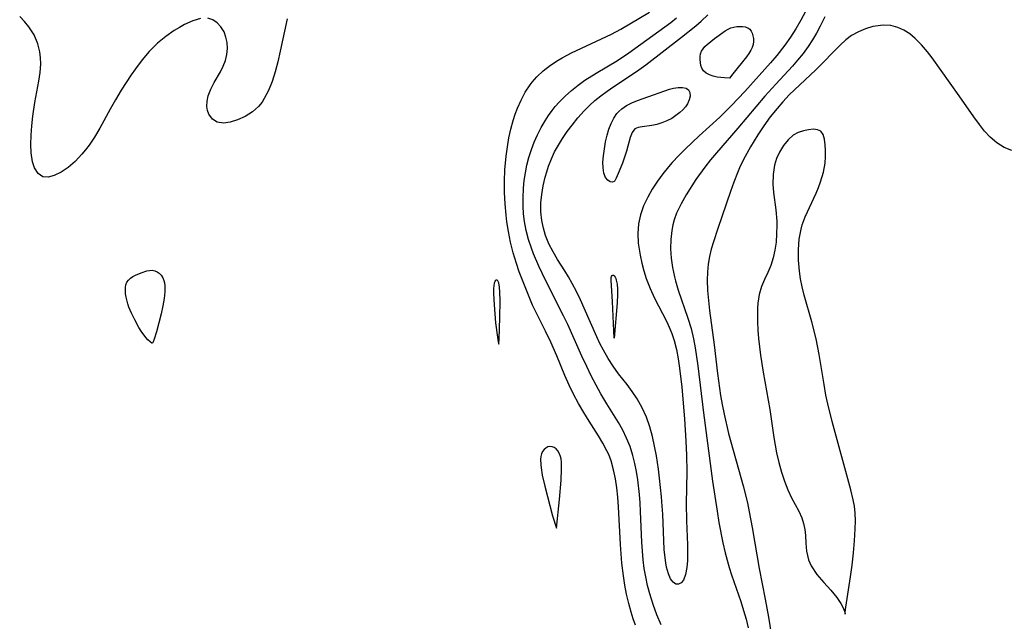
# Model space of a CAD drawing. Header units: inches. Extents: x 1073367 to 1082519, y 1569854 to 1574957.
# Tile 498 of 565: x 1080555 to 1080726, y 1572804 to 1572909. Entities that reach past the tile are written whole.
import ezdxf

# ---------------------------------------------------------------- set-up
doc = ezdxf.new("R2010")
doc.units = ezdxf.units.IN
doc.header["$MEASUREMENT"] = 0
doc.layers.add('CGG_CurvaNivelLidar_v1', color=7, linetype='Continuous', lineweight=30, true_color=0x008008)

msp = doc.modelspace()

# ---------------------------------------------------------------- linework, layer by layer
at = {"layer": 'CGG_CurvaNivelLidar_v1'}
for points in [[(1080691.6453, 1572910.0892, 72), (1080690.8508, 1572908.5732, 72), (1080689.9873, 1572907.0963, 72), (1080689.0599, 1572905.661, 72), (1080688.0699, 1572904.2726, 72), (1080686.6591, 1572902.4978, 72), (1080685.5614, 1572901.2194, 72), (1080681.1267, 1572896.2553, 72), (1080678.8365, 1572893.7959, 72), (1080676.8115, 1572891.8112, 72), (1080673.2446, 1572888.5651, 72), (1080670.8447, 1572886.2949, 72), (1080669.6887, 1572885.1295, 72), (1080668.5754, 1572883.9383, 72), (1080667.9004, 1572883.1672, 72), (1080666.9189, 1572881.9541, 72), (1080666.0022, 1572880.7054, 72), (1080665.105, 1572879.3377, 72), (1080664.3081, 1572877.9331, 72), (1080663.6073, 1572876.4247, 72), (1080663.0667, 1572874.8784, 72), (1080662.7209, 1572873.2963, 72), (1080662.5987, 1572871.6391, 72), (1080662.677, 1572869.9586, 72), (1080662.8066, 1572868.9155, 72), (1080662.9863, 1572867.8702, 72), (1080663.2794, 1572866.5231, 72), (1080663.6371, 1572865.1815, 72), (1080664.0589, 1572863.8523, 72), (1080664.7133, 1572862.1304, 72), (1080665.472, 1572860.4522, 72), (1080667.5498, 1572856.459, 72), (1080668.0388, 1572855.3973, 72), (1080668.4756, 1572854.3119, 72), (1080668.8807, 1572853.1027, 72), (1080669.2875, 1572851.5441, 72), (1080669.6015, 1572849.9469, 72), (1080669.8458, 1572848.3231, 72), (1080670.2072, 1572845.0185, 72), (1080670.6671, 1572839.5391, 72), (1080670.9167, 1572835.6883, 72), (1080671.0295, 1572833.232, 72), (1080671.0714, 1572830.3371, 72), (1080670.989, 1572824.8558, 72), (1080671.0345, 1572821.8524, 72), (1080671.182, 1572817.69, 72), (1080671.2029, 1572816.2586, 72), (1080671.1782, 1572814.9717, 72), (1080671.0902, 1572813.7912, 72), (1080670.8717, 1572812.5614, 72), (1080670.5014, 1572811.6107, 72), (1080670.1026, 1572811.1243, 72), (1080669.6421, 1572810.8781, 72), (1080669.1669, 1572810.9, 72), (1080668.697, 1572811.2321, 72), (1080668.2733, 1572811.8351, 72), (1080667.9085, 1572812.6555, 72), (1080667.5737, 1572813.8332, 72), (1080667.4272, 1572814.6071, 72), (1080667.3129, 1572815.4321, 72), (1080667.1804, 1572816.8899, 72), (1080666.9204, 1572823.0146, 72), (1080666.8353, 1572824.4229, 72), (1080666.7092, 1572826.0267, 72), (1080666.3733, 1572829.2306, 72), (1080666.1662, 1572830.8202, 72), (1080665.8102, 1572833.1153, 72), (1080665.4866, 1572834.8145, 72), (1080665.1171, 1572836.4784, 72), (1080664.6749, 1572838.1714, 72), (1080664.1229, 1572839.8011, 72), (1080663.3695, 1572841.4341, 72), (1080662.4686, 1572842.9896, 72), (1080661.627, 1572844.2464, 72), (1080660.7298, 1572845.4567, 72), (1080659.2495, 1572847.3398, 72), (1080658.3157, 1572848.6444, 72), (1080657.4395, 1572850.0121, 72), (1080656.6244, 1572851.4348, 72), (1080656.0309, 1572852.582, 72), (1080655.4712, 1572853.7525, 72), (1080653.3192, 1572858.7174, 72), (1080652.6594, 1572860.1725, 72), (1080651.9652, 1572861.6021, 72), (1080651.2361, 1572862.9984, 72), (1080650.6133, 1572864.1074, 72), (1080649.9631, 1572865.1811, 72), (1080648.6875, 1572867.1517, 72), (1080647.9024, 1572868.4885, 72), (1080647.2042, 1572869.8762, 72), (1080646.6202, 1572871.3131, 72), (1080646.2357, 1572872.5748, 72), (1080645.9685, 1572873.8664, 72), (1080645.8165, 1572875.3922, 72), (1080645.82, 1572876.9375, 72), (1080645.954, 1572878.4234, 72), (1080646.1976, 1572879.9082, 72), (1080646.5371, 1572881.3843, 72), (1080646.8064, 1572882.3366, 72), (1080647.116, 1572883.2785, 72), (1080647.6158, 1572884.5546, 72), (1080648.1837, 1572885.7612, 72), (1080648.827, 1572886.9332, 72), (1080649.5746, 1572888.1248, 72), (1080650.3792, 1572889.283, 72), (1080651.2241, 1572890.4143, 72), (1080652.2227, 1572891.6691, 72), (1080653.2806, 1572892.8725, 72), (1080654.197, 1572893.7947, 72), (1080655.1647, 1572894.6685, 72), (1080656.1786, 1572895.4941, 72), (1080657.3013, 1572896.3219, 72), (1080658.4562, 1572897.1145, 72), (1080662.3753, 1572899.7302, 72), (1080663.9637, 1572900.8846, 72), (1080670.1834, 1572905.6594, 72), (1080672.647, 1572907.6355, 72), (1080673.5563, 1572908.4276, 72), (1080674.7181, 1572909.5272, 72)], [(1080586.8358, 1572908.8941, 73), (1080585.4784, 1572908.4831, 73), (1080584.0407, 1572907.8182, 73), (1080583.1569, 1572907.3393, 73), (1080582.263, 1572906.8042, 73), (1080580.7961, 1572905.7953, 73), (1080579.3786, 1572904.6278, 73), (1080578.5495, 1572903.827, 73), (1080577.9426, 1572903.1774, 73), (1080576.7231, 1572901.7269, 73), (1080575.5638, 1572900.1873, 73), (1080574.8246, 1572899.1332, 73), (1080573.0769, 1572896.4504, 73), (1080572.0913, 1572894.8187, 73), (1080571.1554, 1572893.1708, 73), (1080569.3742, 1572889.8815, 73), (1080568.4738, 1572888.3492, 73), (1080567.5158, 1572886.9134, 73), (1080566.9105, 1572886.1205, 73), (1080566.2873, 1572885.3708, 73), (1080565.1242, 1572884.1225, 73), (1080563.9065, 1572883.0934, 73), (1080562.6597, 1572882.276, 73), (1080561.454, 1572881.6863, 73), (1080560.3968, 1572881.3803, 73), (1080559.4727, 1572881.4385, 73), (1080558.6664, 1572882.0067, 73), (1080558.0599, 1572883.0107, 73), (1080557.72, 1572884.0811, 73), (1080557.4806, 1572885.5853, 73), (1080557.4111, 1572887.0822, 73), (1080557.4509, 1572888.669, 73), (1080557.5716, 1572890.3113, 73), (1080557.7507, 1572891.981, 73), (1080558.097, 1572894.3536, 73), (1080558.8334, 1572898.0426, 73), (1080559.0575, 1572899.5372, 73), (1080559.1537, 1572901.0161, 73), (1080559.113, 1572902.076, 73), (1080558.9746, 1572903.1179, 73), (1080558.6211, 1572904.5188, 73), (1080557.9768, 1572906.0525, 73), (1080557.0914, 1572907.4616, 73), (1080556.3351, 1572908.3613, 73), (1080555.4912, 1572909.21, 73)], [(1080601.8624, 1572908.8459, 73), (1080600.6508, 1572903.226, 73), (1080600.2198, 1572901.3512, 73), (1080599.7673, 1572899.6296, 73), (1080599.2458, 1572897.9762, 73), (1080598.6281, 1572896.421, 73), (1080597.8807, 1572895.0026, 73), (1080597.4842, 1572894.4124, 73), (1080596.8543, 1572893.6537, 73), (1080595.811, 1572892.7222, 73), (1080594.5564, 1572891.9247, 73), (1080593.2522, 1572891.3337, 73), (1080591.9715, 1572890.9401, 73), (1080590.7789, 1572890.7651, 73), (1080589.7333, 1572890.9003, 73), (1080588.8821, 1572891.4325, 73), (1080588.2782, 1572892.2938, 73), (1080588.0537, 1572892.9352, 73), (1080587.942, 1572893.6415, 73), (1080587.962, 1572894.5574, 73), (1080588.1522, 1572895.5023, 73), (1080588.5956, 1572896.6457, 73), (1080589.1978, 1572897.7813, 73), (1080590.2899, 1572899.647, 73), (1080590.774, 1572900.618, 73), (1080591.1487, 1572901.6259, 73), (1080591.3962, 1572902.6603, 73), (1080591.4985, 1572903.6976, 73), (1080591.4415, 1572904.7033, 73), (1080591.2361, 1572905.6639, 73), (1080590.8933, 1572906.553, 73), (1080590.3672, 1572907.4179, 73), (1080589.7101, 1572908.1294, 73), (1080588.945, 1572908.6499, 73), (1080588.0891, 1572908.9329, 73)], [(1080662.1909, 1572803.763, 73), (1080661.7946, 1572804.8841, 73), (1080661.4378, 1572806.0195, 73), (1080661.0192, 1572807.5692, 73), (1080660.6632, 1572809.1381, 73), (1080660.3621, 1572810.722, 73), (1080660.1112, 1572812.3175, 73), (1080659.8479, 1572814.5348, 73), (1080659.6066, 1572817.761, 73), (1080659.2519, 1572824.3054, 73), (1080659.1199, 1572825.946, 73), (1080658.9449, 1572827.5674, 73), (1080658.7088, 1572829.1627, 73), (1080658.3901, 1572830.7234, 73), (1080657.9622, 1572832.2388, 73), (1080657.5476, 1572833.3458, 73), (1080657.2496, 1572834.0075, 73), (1080656.5637, 1572835.3064, 73), (1080655.7971, 1572836.5743, 73), (1080654.1666, 1572839.1003, 73), (1080653.2258, 1572840.6282, 73), (1080652.3255, 1572842.1947, 73), (1080651.475, 1572843.7976, 73), (1080650.7124, 1572845.3749, 73), (1080649.9708, 1572847.0594, 73), (1080648.5579, 1572850.4681, 73), (1080647.5201, 1572852.8364, 73), (1080646.6221, 1572854.7064, 73), (1080645.1028, 1572857.7233, 73), (1080644.3714, 1572859.2468, 73), (1080643.7485, 1572860.6572, 73), (1080642.6046, 1572863.5265, 73), (1080642.0656, 1572864.9919, 73), (1080641.5647, 1572866.4708, 73), (1080641.0258, 1572868.2982, 73), (1080640.5637, 1572870.1475, 73), (1080640.1761, 1572872.0139, 73), (1080639.9048, 1572873.6546, 73), (1080639.7619, 1572874.7942, 73), (1080639.5889, 1572876.7575, 73), (1080639.4968, 1572878.7288, 73), (1080639.4845, 1572880.7019, 73), (1080639.5593, 1572882.6705, 73), (1080639.7805, 1572885.0517, 73), (1080639.9958, 1572886.6318, 73), (1080640.2645, 1572888.1952, 73), (1080640.5953, 1572889.7349, 73), (1080641.0015, 1572891.2419, 73), (1080641.3479, 1572892.2989, 73), (1080641.7384, 1572893.3315, 73), (1080642.3726, 1572894.7652, 73), (1080643.0995, 1572896.1291, 73), (1080643.9321, 1572897.404, 73), (1080644.2938, 1572897.8765, 73), (1080645.0709, 1572898.7518, 73), (1080646.2175, 1572899.8248, 73), (1080647.4696, 1572900.8056, 73), (1080648.8088, 1572901.6963, 73), (1080649.4759, 1572902.0893, 73), (1080651.1065, 1572902.9372, 73), (1080658.0137, 1572906.1533, 73), (1080659.6345, 1572907.0255, 73), (1080664.6472, 1572909.9774, 73)], [(1080666.6557, 1572803.8552, 72.5), (1080665.9096, 1572805.5921, 72.5), (1080665.2488, 1572807.3669, 72.5), (1080664.6563, 1572809.2348, 72.5), (1080664.2751, 1572810.682, 72.5), (1080663.9579, 1572812.1462, 72.5), (1080663.7077, 1572813.6254, 72.5), (1080663.5249, 1572815.1258, 72.5), (1080663.3048, 1572818.1544, 72.5), (1080663.0742, 1572823.4944, 72.5), (1080662.9823, 1572824.9618, 72.5), (1080662.8633, 1572826.4234, 72.5), (1080662.5748, 1572828.9799, 72.5), (1080662.3537, 1572830.404, 72.5), (1080662.0773, 1572831.8098, 72.5), (1080661.7333, 1572833.1923, 72.5), (1080661.2472, 1572834.7205, 72.5), (1080660.6504, 1572836.2042, 72.5), (1080659.9772, 1572837.5719, 72.5), (1080659.2263, 1572838.9063, 72.5), (1080657.2366, 1572842.1221, 72.5), (1080656.2175, 1572843.8352, 72.5), (1080655.3544, 1572845.3886, 72.5), (1080654.529, 1572846.9699, 72.5), (1080653.741, 1572848.5754, 72.5), (1080652.9083, 1572850.3762, 72.5), (1080650.4576, 1572855.8606, 72.5), (1080649.7222, 1572857.3908, 72.5), (1080646.6122, 1572863.5395, 72.5), (1080645.4651, 1572865.9739, 72.5), (1080644.5402, 1572868.1362, 72.5), (1080644.1808, 1572869.0788, 72.5), (1080643.6718, 1572870.6132, 72.5), (1080643.2587, 1572872.168, 72.5), (1080642.9567, 1572873.7414, 72.5), (1080642.8002, 1572875.0664, 72.5), (1080642.7218, 1572876.3998, 72.5), (1080642.7108, 1572877.738, 72.5), (1080642.7912, 1572879.5121, 72.5), (1080642.9257, 1572880.8353, 72.5), (1080643.1234, 1572882.1508, 72.5), (1080643.3846, 1572883.4546, 72.5), (1080643.7339, 1572884.8232, 72.5), (1080644.1563, 1572886.169, 72.5), (1080644.653, 1572887.4864, 72.5), (1080645.2177, 1572888.7518, 72.5), (1080645.8504, 1572889.9822, 72.5), (1080646.5448, 1572891.1752, 72.5), (1080647.1354, 1572892.0873, 72.5), (1080647.7665, 1572892.9687, 72.5), (1080648.3035, 1572893.6473, 72.5), (1080648.9704, 1572894.4061, 72.5), (1080649.9964, 1572895.44, 72.5), (1080651.0895, 1572896.4126, 72.5), (1080652.2399, 1572897.3269, 72.5), (1080653.4406, 1572898.1832, 72.5), (1080655.4008, 1572899.4249, 72.5), (1080659.0622, 1572901.6212, 72.5), (1080661.0348, 1572902.915, 72.5), (1080668.3017, 1572908.1753, 72.5), (1080669.3241, 1572908.9801, 72.5)], [(1080695.0282, 1572909.1797, 72.5), (1080694.2071, 1572907.5307, 72.5), (1080693.5508, 1572906.3328, 72.5), (1080692.8491, 1572905.1616, 72.5), (1080692.0997, 1572904.0214, 72.5), (1080691.2256, 1572902.8192, 72.5), (1080690.2926, 1572901.6624, 72.5), (1080689.4007, 1572900.6528, 72.5), (1080686.4922, 1572897.5364, 72.5), (1080684.6124, 1572895.4436, 72.5), (1080679.9476, 1572889.8768, 72.5), (1080676.2335, 1572885.6289, 72.5), (1080675.1967, 1572884.4068, 72.5), (1080674.2044, 1572883.158, 72.5), (1080672.6614, 1572880.9907, 72.5), (1080670.9682, 1572878.3392, 72.5), (1080670.0826, 1572876.7725, 72.5), (1080669.3255, 1572875.1736, 72.5), (1080668.8884, 1572873.9853, 72.5), (1080668.6546, 1572873.1468, 72.5), (1080668.4635, 1572872.1852, 72.5), (1080668.2943, 1572870.6048, 72.5), (1080668.2702, 1572868.9982, 72.5), (1080668.3727, 1572867.3779, 72.5), (1080668.592, 1572865.7552, 72.5), (1080668.9265, 1572864.1405, 72.5), (1080669.1105, 1572863.4378, 72.5), (1080669.6063, 1572861.8268, 72.5), (1080671.2859, 1572856.9859, 72.5), (1080671.8154, 1572855.1903, 72.5), (1080672.2583, 1572853.3671, 72.5), (1080672.5584, 1572851.819, 72.5), (1080673.016, 1572848.6858, 72.5), (1080673.961, 1572840.5788, 72.5), (1080675.5534, 1572828.7462, 72.5), (1080676.3342, 1572823.5256, 72.5), (1080676.6572, 1572821.5738, 72.5), (1080677.3366, 1572818.053, 72.5), (1080677.7328, 1572816.3163, 72.5), (1080678.4103, 1572813.8048, 72.5), (1080678.8344, 1572812.4806, 72.5), (1080680.4323, 1572807.8866, 72.5), (1080680.9294, 1572806.3344, 72.5), (1080681.3541, 1572804.8382, 72.5), (1080681.7265, 1572803.3251, 72.5)], [(1080727.4233, 1572885.9902, 73), (1080726.0908, 1572886.5502, 73), (1080724.823, 1572887.3397, 73), (1080723.6443, 1572888.3329, 73), (1080722.6859, 1572889.3677, 73), (1080721.7825, 1572890.5096, 73), (1080720.8053, 1572891.8593, 73), (1080718.2802, 1572895.4948, 73), (1080713.5841, 1572902.0965, 73), (1080712.8021, 1572903.1249, 73), (1080711.7568, 1572904.3381, 73), (1080710.6573, 1572905.4265, 73), (1080709.7023, 1572906.2189, 73), (1080708.708, 1572906.8738, 73), (1080707.665, 1572907.3536, 73), (1080706.4171, 1572907.649, 73), (1080705.1207, 1572907.71, 73), (1080703.802, 1572907.573, 73), (1080703.3091, 1572907.4762, 73), (1080702.0423, 1572907.1153, 73), (1080700.8123, 1572906.5979, 73), (1080699.6448, 1572905.9191, 73), (1080698.6542, 1572905.1624, 73), (1080697.7038, 1572904.3041, 73), (1080693.4183, 1572899.9678, 73), (1080688.8218, 1572895.6363, 73), (1080687.6986, 1572894.4551, 73), (1080686.7164, 1572893.3167, 73), (1080685.5496, 1572891.8266, 73), (1080684.444, 1572890.2867, 73), (1080683.3882, 1572888.7123, 73), (1080682.1153, 1572886.6738, 73), (1080681.1697, 1572884.9982, 73), (1080680.3242, 1572883.2809, 73), (1080679.8509, 1572882.1684, 73), (1080679.2216, 1572880.5409, 73), (1080678.629, 1572878.8923, 73), (1080676.4398, 1572872.5339, 73), (1080675.6874, 1572870.1922, 73), (1080675.3313, 1572868.9364, 73), (1080675.0314, 1572867.6741, 73), (1080674.7928, 1572866.3163, 73), (1080674.6444, 1572864.9498, 73), (1080674.5916, 1572863.5784, 73), (1080674.6642, 1572861.7881, 73), (1080675.033, 1572858.2967, 73), (1080675.8177, 1572852.3744, 73), (1080676.413, 1572847.3867, 73), (1080676.9352, 1572843.579, 73), (1080677.2079, 1572841.9897, 73), (1080677.5383, 1572840.3242, 73), (1080678.3125, 1572837.0186, 73), (1080680.8379, 1572827.9385, 73), (1080681.5779, 1572824.9511, 73), (1080681.9104, 1572823.4159, 73), (1080682.4204, 1572820.6844, 73), (1080683.6244, 1572813.5933, 73), (1080684.682, 1572808.2672, 73), (1080685.2359, 1572805.1708, 73), (1080685.682, 1572802.2634, 73)]]:
    msp.add_polyline3d(points, dxfattribs=at)
for points in [[(1080678.5, 1572898.5543, 71.5), (1080677.6041, 1572898.5787, 71.5), (1080676.3435, 1572898.7286, 71.5), (1080675.662, 1572898.8807, 71.5), (1080675.0126, 1572899.1028, 71.5), (1080674.4463, 1572899.4098, 71.5), (1080674.0028, 1572899.8137, 71.5), (1080673.7011, 1572900.2797, 71.5), (1080673.5352, 1572900.7678, 71.5), (1080673.4379, 1572901.273, 71.5), (1080673.3932, 1572901.7863, 71.5), (1080673.406, 1572902.295, 71.5), (1080673.4871, 1572902.7872, 71.5), (1080673.6531, 1572903.2503, 71.5), (1080673.9054, 1572903.6596, 71.5), (1080674.2303, 1572904.0403, 71.5), (1080674.6067, 1572904.4011, 71.5), (1080675.9004, 1572905.4255, 71.5), (1080677.7543, 1572906.7598, 71.5), (1080678.234, 1572907.0382, 71.5), (1080678.7278, 1572907.2609, 71.5), (1080679.2334, 1572907.4104, 71.5), (1080679.7471, 1572907.4954, 71.5), (1080680.2576, 1572907.5234, 71.5), (1080680.7528, 1572907.4971, 71.5), (1080681.2183, 1572907.4137, 71.5), (1080681.637, 1572907.2649, 71.5), (1080681.987, 1572907.0365, 71.5), (1080682.2496, 1572906.7159, 71.5), (1080682.4341, 1572906.3212, 71.5), (1080682.5532, 1572905.8744, 71.5), (1080682.6137, 1572905.3932, 71.5), (1080682.6173, 1572904.8929, 71.5), (1080682.5596, 1572904.3869, 71.5), (1080682.4301, 1572903.8883, 71.5), (1080682.2035, 1572903.3794, 71.5), (1080681.8547, 1572902.8231, 71.5), (1080681.4074, 1572902.2185, 71.5), (1080679.0345, 1572899.279, 71.5)], [(1080658.5, 1572880.6259, 71.5), (1080658.2368, 1572880.5147, 71.5), (1080657.8314, 1572880.58, 71.5), (1080657.3824, 1572880.8511, 71.5), (1080656.9937, 1572881.361, 71.5), (1080656.7138, 1572882.0944, 71.5), (1080656.5665, 1572883.0067, 71.5), (1080656.5567, 1572884.018, 71.5), (1080656.6454, 1572885.1146, 71.5), (1080656.802, 1572886.3322, 71.5), (1080657.0118, 1572887.5444, 71.5), (1080657.2763, 1572888.6831, 71.5), (1080657.5956, 1572889.7094, 71.5), (1080657.9705, 1572890.6852, 71.5), (1080658.4229, 1572891.5977, 71.5), (1080658.9808, 1572892.4215, 71.5), (1080659.3054, 1572892.787, 71.5), (1080659.8187, 1572893.2459, 71.5), (1080660.6491, 1572893.8021, 71.5), (1080661.5649, 1572894.2721, 71.5), (1080662.537, 1572894.6827, 71.5), (1080663.5416, 1572895.0548, 71.5), (1080668.0797, 1572896.6265, 71.5), (1080668.8033, 1572896.8284, 71.5), (1080669.6097, 1572896.9563, 71.5), (1080670.3412, 1572896.957, 71.5), (1080670.9554, 1572896.8203, 71.5), (1080671.4009, 1572896.5267, 71.5), (1080671.635, 1572896.0556, 71.5), (1080671.666, 1572895.4557, 71.5), (1080671.5151, 1572894.7819, 71.5), (1080671.1902, 1572894.0841, 71.5), (1080670.8319, 1572893.568, 71.5), (1080670.3915, 1572893.069, 71.5), (1080669.8855, 1572892.5914, 71.5), (1080669.2113, 1572892.056, 71.5), (1080668.4748, 1572891.5757, 71.5), (1080667.6344, 1572891.1425, 71.5), (1080666.7594, 1572890.7904, 71.5), (1080665.8744, 1572890.5182, 71.5), (1080665.004, 1572890.3295, 71.5), (1080663.3449, 1572890.1348, 71.5), (1080662.6519, 1572890.0141, 71.5), (1080662.0939, 1572889.7597, 71.5), (1080661.6407, 1572889.158, 71.5), (1080661.287, 1572888.2526, 71.5), (1080660.6202, 1572885.8976, 71.5), (1080659.9191, 1572883.8197, 71.5), (1080659.201, 1572882.0262, 71.5), (1080658.8392, 1572881.2221, 71.5), (1080658.6144, 1572880.7732, 71.5)], [(1080698.5, 1572805.7089, 73.5), (1080698.5149, 1572806.0196, 73.5), (1080698.6334, 1572806.8765, 73.5), (1080699.4371, 1572812.1753, 73.5), (1080699.7127, 1572814.2036, 73.5), (1080699.9586, 1572816.3111, 73.5), (1080700.1553, 1572818.4226, 73.5), (1080700.2833, 1572820.4625, 73.5), (1080700.3182, 1572821.8823, 73.5), (1080700.2715, 1572823.2011, 73.5), (1080700.1244, 1572824.3845, 73.5), (1080699.9054, 1572825.4742, 73.5), (1080699.4853, 1572827.2505, 73.5), (1080696.2815, 1572839.0669, 73.5), (1080695.5186, 1572842.1464, 73.5), (1080695.2038, 1572843.6295, 73.5), (1080694.8707, 1572845.4665, 73.5), (1080694.0033, 1572850.7035, 73.5), (1080693.4831, 1572853.4166, 73.5), (1080692.7568, 1572856.3257, 73.5), (1080691.442, 1572860.9791, 73.5), (1080691.0919, 1572862.3925, 73.5), (1080690.8034, 1572863.8104, 73.5), (1080690.6062, 1572865.1421, 73.5), (1080690.4503, 1572866.9991, 73.5), (1080690.4354, 1572868.8426, 73.5), (1080690.575, 1572870.6558, 73.5), (1080690.8951, 1572872.4188, 73.5), (1080691.0932, 1572873.1423, 73.5), (1080691.6009, 1572874.5417, 73.5), (1080693.4815, 1572878.6066, 73.5), (1080693.8885, 1572879.597, 73.5), (1080694.2511, 1572880.5919, 73.5), (1080694.7449, 1572882.2382, 73.5), (1080695.0548, 1572883.8423, 73.5), (1080695.1374, 1572884.9519, 73.5), (1080695.1273, 1572886.0038, 73.5), (1080695.0589, 1572886.9782, 73.5), (1080694.9318, 1572887.9691, 73.5), (1080694.7085, 1572888.7782, 73.5), (1080694.3223, 1572889.3467, 73.5), (1080693.7513, 1572889.6244, 73.5), (1080693.0175, 1572889.6892, 73.5), (1080692.1695, 1572889.6044, 73.5), (1080691.2966, 1572889.4211, 73.5), (1080690.4059, 1572889.1162, 73.5), (1080689.5426, 1572888.6479, 73.5), (1080688.6405, 1572887.8771, 73.5), (1080687.8396, 1572886.8946, 73.5), (1080687.1507, 1572885.7526, 73.5), (1080686.6504, 1572884.6405, 73.5), (1080686.281, 1572883.4494, 73.5), (1080686.0344, 1572881.8534, 73.5), (1080686.0023, 1572880.1916, 73.5), (1080686.1117, 1572878.7277, 73.5), (1080686.4839, 1572875.7641, 73.5), (1080686.659, 1572873.7861, 73.5), (1080686.6797, 1572873.0741, 73.5), (1080686.6549, 1572871.6099, 73.5), (1080686.5423, 1572870.1653, 73.5), (1080686.3396, 1572868.7568, 73.5), (1080686.0406, 1572867.4026, 73.5), (1080685.6348, 1572866.1226, 73.5), (1080685.1093, 1572864.8914, 73.5), (1080684.5483, 1572863.6964, 73.5), (1080684.0438, 1572862.4724, 73.5), (1080683.648, 1572861.0558, 73.5), (1080683.4201, 1572859.5563, 73.5), (1080683.3617, 1572858.6781, 73.5), (1080683.3473, 1572856.3665, 73.5), (1080683.4022, 1572854.9163, 73.5), (1080683.5084, 1572853.44, 73.5), (1080683.8512, 1572850.5831, 73.5), (1080684.322, 1572847.6067, 73.5), (1080685.4529, 1572841.1774, 73.5), (1080686.1552, 1572836.2775, 73.5), (1080686.6562, 1572833.6186, 73.5), (1080687.0425, 1572831.9808, 73.5), (1080687.499, 1572830.3123, 73.5), (1080688.0087, 1572828.7122, 73.5), (1080688.5775, 1572827.2055, 73.5), (1080689.2156, 1572825.8246, 73.5), (1080690.4814, 1572823.54, 73.5), (1080690.9968, 1572822.3947, 73.5), (1080691.3095, 1572821.3849, 73.5), (1080691.5163, 1572820.3474, 73.5), (1080691.6345, 1572819.3026, 73.5), (1080691.6993, 1572817.9829, 73.5), (1080691.8356, 1572816.5783, 73.5), (1080692.1777, 1572815.1255, 73.5), (1080692.6355, 1572814.0443, 73.5), (1080693.617, 1572812.5669, 73.5), (1080694.8144, 1572811.183, 73.5), (1080696.0319, 1572809.8599, 73.5), (1080697.0946, 1572808.5844, 73.5), (1080697.779, 1572807.5683, 73.5), (1080698.248, 1572806.6934, 73.5), (1080698.4947, 1572806.0491, 73.5)], [(1080578.5, 1572852.6382, 73), (1080578.3764, 1572852.6668, 73), (1080578.0983, 1572852.8542, 73), (1080577.7195, 1572853.1933, 73), (1080577.3406, 1572853.6164, 73), (1080576.5419, 1572854.7327, 73), (1080576.1454, 1572855.3771, 73), (1080575.4172, 1572856.6821, 73), (1080574.8428, 1572857.8565, 73), (1080574.4167, 1572858.9049, 73), (1080574.235, 1572859.4319, 73), (1080573.9361, 1572860.6045, 73), (1080573.8452, 1572861.1801, 73), (1080573.8008, 1572861.7394, 73), (1080573.8141, 1572862.2734, 73), (1080573.9011, 1572862.771, 73), (1080574.0837, 1572863.218, 73), (1080574.3565, 1572863.5793, 73), (1080574.7099, 1572863.8944, 73), (1080575.1216, 1572864.1733, 73), (1080575.5738, 1572864.4229, 73), (1080576.5442, 1572864.8471, 73), (1080577.5157, 1572865.1595, 73), (1080577.9824, 1572865.2487, 73), (1080578.4361, 1572865.2646, 73), (1080578.8865, 1572865.1817, 73), (1080579.3075, 1572865.0047, 73), (1080579.6856, 1572864.7429, 73), (1080580.0114, 1572864.3981, 73), (1080580.2747, 1572863.9878, 73), (1080580.4696, 1572863.5251, 73), (1080580.5827, 1572863.0653, 73), (1080580.6431, 1572862.5784, 73), (1080580.6611, 1572862.0716, 73), (1080580.6447, 1572861.5506, 73), (1080580.5149, 1572860.3505, 73), (1080580.3055, 1572859.1284, 73), (1080579.9997, 1572857.715, 73), (1080579.1829, 1572854.578, 73), (1080578.8031, 1572853.3553, 73), (1080578.6328, 1572852.8936, 73)], [(1080658.5, 1572853.4847, 71.5), (1080658.1896, 1572859.8569, 71.5), (1080657.9762, 1572863.5253, 71.5), (1080657.9909, 1572864.013, 71.5), (1080658.0392, 1572864.1964, 71.5), (1080658.1317, 1572864.3343, 71.5), (1080658.2528, 1572864.4031, 71.5), (1080658.3851, 1572864.3927, 71.5), (1080658.5234, 1572864.2848, 71.5), (1080658.6527, 1572864.0937, 71.5), (1080658.7701, 1572863.8393, 71.5), (1080658.8723, 1572863.5384, 71.5), (1080659.0186, 1572862.8818, 71.5), (1080659.0917, 1572862.0053, 71.5), (1080659.0895, 1572861.0779, 71.5), (1080659.0169, 1572859.654, 71.5)], [(1080638.5, 1572852.4703, 73.5), (1080638.5578, 1572853.3691, 73.5), (1080638.6643, 1572857.0196, 73.5), (1080638.7199, 1572860.0265, 73.5), (1080638.7078, 1572861.4787, 73.5), (1080638.6517, 1572862.3673, 73.5), (1080638.5157, 1572863.1, 73.5), (1080638.3366, 1572863.4544, 73.5), (1080638.2415, 1572863.5319, 73.5), (1080638.1366, 1572863.5554, 73.5), (1080638.029, 1572863.5266, 73.5), (1080637.9018, 1572863.4205, 73.5), (1080637.7942, 1572863.2479, 73.5), (1080637.7211, 1572863.0467, 73.5), (1080637.6313, 1572862.5456, 73.5), (1080637.6022, 1572862.1328, 73.5), (1080637.6006, 1572861.2255, 73.5), (1080637.7076, 1572859.2768, 73.5), (1080637.9653, 1572856.1497, 73.5), (1080638.256, 1572853.6711, 73.5), (1080638.3859, 1572852.8845, 73.5)], [(1080648.5, 1572820.5679, 73.5), (1080649.0137, 1572825.5366, 73.5), (1080649.3134, 1572828.9314, 73.5), (1080649.4015, 1572830.8109, 73.5), (1080649.3625, 1572832.0112, 73.5), (1080649.2892, 1572832.5771, 73.5), (1080649.187, 1572833.0265, 73.5), (1080649.0391, 1572833.441, 73.5), (1080648.738, 1572833.9633, 73.5), (1080648.442, 1572834.3096, 73.5), (1080648.1025, 1572834.5653, 73.5), (1080647.7453, 1572834.6993, 73.5), (1080647.3698, 1572834.7297, 73.5), (1080646.9996, 1572834.6553, 73.5), (1080646.6564, 1572834.4746, 73.5), (1080646.3511, 1572834.205, 73.5), (1080646.0952, 1572833.8639, 73.5), (1080645.9034, 1572833.4631, 73.5), (1080645.7914, 1572833.0315, 73.5), (1080645.7393, 1572832.5641, 73.5), (1080645.7653, 1572831.5585, 73.5), (1080645.8254, 1572831.0334, 73.5), (1080646.0453, 1572829.7794, 73.5), (1080646.4841, 1572827.871, 73.5), (1080647.842, 1572822.7212, 73.5)]]:
    msp.add_polyline3d(points, close=True, dxfattribs=at)

doc.saveas('drawing.dxf')
